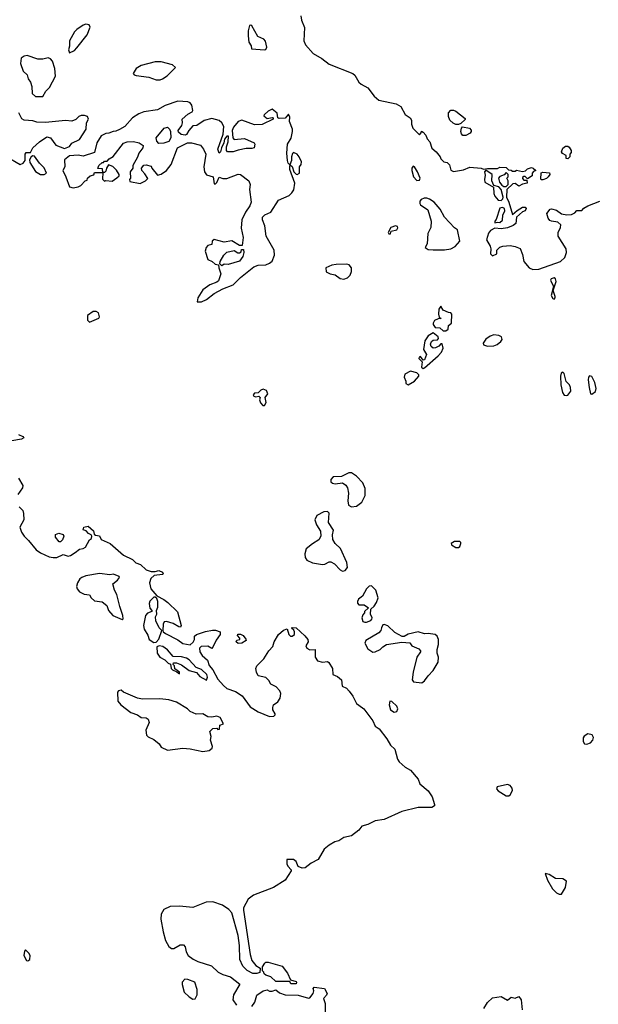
# Model space of a CAD drawing. Extents: x 2029826 to 2248070, y 228728 to 402406.
# Tile 304 of 368: x 2171440 to 2176036, y 282959 to 290773. Entities that reach past the tile are written whole.
import ezdxf

# ---------------------------------------------------------------- set-up
doc = ezdxf.new("R2010")
doc.units = 0

msp = doc.modelspace()

# ---------------------------------------------------------------- linework, layer by layer
at = {"layer": '0CON10XD'}
for points in [[(2173672.5, 290805), (2173678.3, 290768.3), (2173701.7, 290711.7), (2173697.5, 290605), (2173710, 290575), (2173770, 290505), (2173840, 290465), (2173899.3, 290419.3), (2174087.5, 290345), (2174103, 290333), (2174135, 290277.5), (2174151.7, 290261.7), (2174205, 290233.3), (2174255, 290167.5), (2174294, 290134), (2174430, 290105), (2174467.5, 290085), (2174500.7, 290020.7), (2174542.5, 289995), (2174552.5, 289975), (2174553.6, 289943.6), (2174563.6, 289913.6), (2174615, 289860), (2174630, 289875), (2174631.7, 289888.3), (2174645, 289880), (2174666.1, 289856.1), (2174677, 289827), (2174697.5, 289805), (2174715, 289752.5), (2174747.5, 289725), (2174780, 289685), (2174785, 289670), (2174810, 289645), (2174835, 289640), (2174855, 289620), (2174865, 289580), (2174885, 289567.5), (2174965, 289581.2), (2175015, 289603.3), (2175105.9, 289595.9), (2175125, 289587.5), (2175157, 289593), (2175235, 289592.5), (2175255, 289602.5), (2175305, 289600), (2175321.7, 289581.7), (2175345, 289580), (2175355, 289570), (2175375, 289570), (2175385, 289580), (2175435, 289567.5), (2175457, 289573), (2175475, 289590), (2175505, 289600), (2175520, 289595), (2175540, 289575), (2175521.7, 289568.3), (2175510, 289555), (2175510, 289535), (2175475, 289510), (2175455, 289530), (2175445, 289530), (2175435, 289520), (2175433.3, 289513.3), (2175445, 289500), (2175468.3, 289498.3), (2175470, 289475), (2175433, 289467), (2175405, 289452.5), (2175375, 289472.5), (2175358.3, 289471.7), (2175310, 289425), (2175306.7, 289365), (2175326.7, 289325), (2175355, 289227.5), (2175390.8, 289259.2), (2175435, 289284.3), (2175455.8, 289285.8), (2175464, 289275), (2175455, 289256.2), (2175435, 289248), (2175386.7, 289205), (2175380, 289155), (2175360.7, 289139.3), (2175315, 289122.5), (2175263.6, 289113.6), (2175215, 289117.5), (2175180.7, 289099.3), (2175165, 289080), (2175147.5, 289025), (2175177.5, 288975), (2175182.5, 288955), (2175180, 288915), (2175195, 288900), (2175230, 288915), (2175230, 288945), (2175253, 288967), (2175277, 288977), (2175335, 288980), (2175375, 288973.3), (2175415, 288957.5), (2175435, 288910), (2175443.9, 288853.9), (2175487.5, 288805), (2175515, 288790), (2175565, 288793.3), (2175735, 288854), (2175771.2, 288885), (2175784.2, 288925), (2175781.2, 288955), (2175718, 289055), (2175718, 289085), (2175736.7, 289125), (2175737.5, 289145), (2175715, 289167.5), (2175663.6, 289173.6), (2175650.7, 289180.7), (2175637.5, 289197.5), (2175627.5, 289235), (2175655, 289270), (2175665, 289272.5), (2175705, 289262.5), (2175745, 289232.5), (2175785, 289223.8), (2175823.9, 289226.1), (2175849.3, 289240.7), (2175865, 289260), (2175905, 289260), (2175921.7, 289278.3), (2175953, 289297), (2176047.9, 289332.1)], [(2171835, 290510), (2171875, 290528.8), (2171895, 290548.8), (2171975, 290653.3), (2171998.8, 290715), (2171993, 290733), (2171966.4, 290736.4), (2171945, 290728.8), (2171894.2, 290695.8), (2171874.2, 290675.8), (2171836.2, 290605), (2171835.9, 290564.1), (2171827.5, 290535), (2171835, 290510)], [(2173385, 290533.8), (2173395, 290537.5), (2173403.8, 290555), (2173392.7, 290602.7), (2173378.3, 290618.3), (2173330.5, 290640.5), (2173285, 290723.8), (2173275, 290730), (2173265, 290726.2), (2173254.3, 290685), (2173254.4, 290645), (2173260.8, 290595), (2173277.5, 290565), (2173281.7, 290541.7), (2173385, 290533.8)], [(2171625, 290162.5), (2171647.5, 290205), (2171676.2, 290235), (2171723.3, 290325), (2171720, 290385), (2171700, 290445), (2171683.6, 290463.6), (2171665, 290470), (2171625, 290460), (2171585, 290460), (2171498.3, 290488.3), (2171476.4, 290483.6), (2171453, 290467), (2171447.5, 290425), (2171467.5, 290365), (2171500, 290335), (2171507.5, 290305), (2171526.2, 290276.2), (2171537, 290243), (2171538.3, 290188.3), (2171565, 290163.8), (2171625, 290162.5)], [(2172555, 290296.2), (2172575, 290303.8), (2172612.7, 290327.3), (2172677.5, 290395), (2172653.9, 290413.9), (2172565, 290439.4), (2172515, 290438.1), (2172405, 290410.8), (2172364.3, 290385.7), (2172342.5, 290345), (2172350, 290335), (2172365, 290330), (2172465, 290318), (2172525, 290296.2), (2172555, 290296.2)], [(2172885, 288533.3), (2172925, 288551.2), (2172985, 288600), (2173055, 288636.7), (2173135, 288668.8), (2173195, 288726.7), (2173298.8, 288811.2), (2173335, 288824), (2173395, 288826.9), (2173425, 288840), (2173445, 288858), (2173463.1, 288905), (2173461.5, 288945), (2173397.5, 289055), (2173387.7, 289137.7), (2173368.8, 289185), (2173368.8, 289205), (2173387.5, 289225), (2173434.2, 289245.8), (2173495, 289341.4), (2173580.9, 289379.1), (2173601.9, 289398.1), (2173617, 289423), (2173625.8, 289475), (2173585.8, 289585), (2173586.7, 289613.3), (2173592.5, 289617.5), (2173605, 289608.8), (2173617.5, 289565), (2173635, 289546.9), (2173645, 289545.6), (2173662.5, 289555), (2173662.5, 289582.5), (2173661.9, 289605), (2173675.6, 289625), (2173679.2, 289645), (2173661.2, 289685), (2173644, 289705), (2173615, 289718), (2173607.9, 289712.1), (2173598.5, 289685), (2173600, 289655), (2173585, 289620), (2173573.1, 289635), (2173568.6, 289655), (2173561.1, 289715), (2173567.1, 289785), (2173596.2, 289833.8), (2173608.1, 289885), (2173606.7, 289905), (2173582.5, 289965), (2173585, 290000), (2173575, 290023.8), (2173548.6, 289991.4), (2173500.3, 289990.3), (2173491.2, 289995), (2173485, 290031.9), (2173445, 290062), (2173413.3, 290046.7), (2173381.7, 290018.3), (2173379.3, 290009.3), (2173405, 289990), (2173445, 289997.5), (2173452.5, 289995), (2173452.5, 289985), (2173365, 289941.2), (2173305, 289937.8), (2173205, 289976), (2173175, 289966.2), (2173139.3, 289920.7), (2173127.5, 289895), (2173133.3, 289835), (2173145, 289822.5), (2173225, 289830), (2173302.5, 289795), (2173307.5, 289785), (2173303, 289757), (2173285, 289750), (2173239.2, 289750.8), (2173175, 289738.8), (2173136.4, 289723.6), (2173090, 289725), (2173083.8, 289735), (2173083.3, 289765), (2173095.9, 289804.1), (2173097.5, 289847.5), (2173085, 289850), (2173067.5, 289825), (2173062.5, 289795), (2173043, 289757), (2173035.9, 289724.1), (2173023.6, 289713.6), (2173013.8, 289745), (2173056.4, 289863.6), (2173062, 289925), (2173045.6, 289955.6), (2173025, 289972), (2172965, 289988.8), (2172906.4, 289973.6), (2172846.4, 289933.6), (2172815, 289930), (2172782.5, 289895), (2172765, 289862.5), (2172755, 289857.5), (2172721.7, 289861.7), (2172701.7, 289881.7), (2172700, 289895), (2172727, 289933), (2172732.5, 289955), (2172730, 289985), (2172775, 290022.5), (2172809.3, 290040.7), (2172816.4, 290053.6), (2172807.5, 290095), (2172795, 290112.5), (2172775, 290120), (2172695, 290126.7), (2172595, 290092.5), (2172535, 290058.8), (2172425, 290042), (2172386.7, 290026.7), (2172335.8, 289994.2), (2172275, 289926.7), (2172232.5, 289902.5), (2172205, 289887.5), (2172183, 289887), (2172148.3, 289871.7), (2172125, 289871.2), (2172088.3, 289851.7), (2172053.3, 289795), (2172035, 289720), (2171945, 289690), (2171905, 289697.5), (2171835, 289692.5), (2171795, 289660), (2171800, 289605), (2171782.5, 289575), (2171807.5, 289525), (2171835, 289447.5), (2171865, 289440), (2171905, 289447.5), (2171925, 289457.5), (2171960, 289495), (2171975, 289500), (2171980, 289515), (2172000, 289535), (2172028.3, 289541.7), (2172035, 289560), (2172100, 289560), (2172098.3, 289588.3), (2172061.7, 289591.7), (2172070, 289615), (2172095, 289640), (2172105, 289640), (2172115, 289650), (2172135, 289650), (2172150.7, 289669.3), (2172183, 289687), (2172265, 289792.5), (2172295, 289803.3), (2172345, 289806.7), (2172390, 289795), (2172420, 289775), (2172417.5, 289755), (2172387.5, 289715), (2172376.7, 289683.3), (2172337.5, 289615), (2172340, 289595), (2172317.5, 289565), (2172320, 289515), (2172312.5, 289505), (2172315, 289490), (2172396.1, 289473.9), (2172440, 289495), (2172458.3, 289511.7), (2172435, 289550), (2172410, 289575), (2172407.5, 289595), (2172425, 289618.8), (2172445, 289620), (2172485, 289610), (2172490, 289595), (2172535, 289540), (2172565, 289547.5), (2172605, 289577.5), (2172642.5, 289625), (2172693.6, 289756.4), (2172773, 289797), (2172805, 289796.7), (2172876.1, 289776.1), (2172900, 289745), (2172917.5, 289705), (2172903.3, 289605), (2172907.5, 289565), (2172925, 289542.5), (2172976.2, 289526.2), (2172985, 289470), (2172995, 289470), (2173005, 289480), (2173025, 289522.5), (2173055, 289513.3), (2173085, 289513.8), (2173175, 289546.7), (2173195, 289543.3), (2173261.2, 289495), (2173270, 289465), (2173266.7, 289425), (2173279.2, 289325), (2173268, 289295), (2173234.3, 289245.7), (2173204, 289185), (2173198.3, 289118.3), (2173216.1, 289043.9), (2173208.3, 288981.7), (2173185, 288980), (2173125, 289017.5), (2173065, 289007.5), (2172985, 289030), (2172970, 289015), (2172965, 288990), (2172935, 288980), (2172922.5, 288965), (2172912.5, 288935), (2172935, 288870), (2172970, 288855), (2172993, 288833), (2173018.3, 288828.3), (2173023, 288803), (2173036.7, 288755), (2173018.3, 288701.7), (2173005, 288690), (2172951.7, 288668.3), (2172895, 288630), (2172853.9, 288566.1), (2172850, 288535), (2172885, 288533.3)], [(2171445, 289623.3), (2171467.5, 289635), (2171482.5, 289655), (2171482.5, 289705), (2171491.7, 289718.3), (2171525, 289720), (2171545, 289757.5), (2171597.5, 289805), (2171655, 289843.3), (2171685.9, 289835.9), (2171726.4, 289776.4), (2171795, 289750), (2171835, 289767.5), (2171855, 289792.5), (2171915, 289823.3), (2171967.5, 289905), (2171970, 289955), (2171987.5, 289985), (2171980, 290005), (2171955, 290012.5), (2171928.3, 290011.7), (2171910, 290005), (2171885, 289980), (2171855, 289967.5), (2171805, 289972.5), (2171643.9, 289956.1), (2171575, 289960), (2171545, 289970), (2171475, 289976.7), (2171456.7, 289986.7), (2171432.5, 290035)], [(2174925, 289942.5), (2174905, 289942.5), (2174883, 289953), (2174856.4, 289976.4), (2174846.7, 290005), (2174846.7, 290035), (2174864, 290056), (2174885, 290056), (2174905, 290046.2), (2174978.3, 289988.3), (2174978.3, 289981.7), (2174945, 289950), (2174925, 289942.5)], [(2172545, 289790), (2172528.3, 289808.3), (2172523.3, 289835), (2172587, 289913), (2172615, 289920), (2172630, 289905), (2172637, 289887), (2172640, 289835), (2172625, 289807.5), (2172585, 289793.3), (2172545, 289790)], [(2174985, 289853.3), (2174960, 289855), (2174948.3, 289868.3), (2174943.6, 289886.4), (2174948.3, 289911.7), (2174958.3, 289921.7), (2175011.7, 289911.7), (2175027, 289897), (2175027.5, 289885), (2175017.7, 289872.3), (2174985, 289853.3)], [(2175795, 289670), (2175781.7, 289671.7), (2175780, 289695), (2175750.7, 289710.7), (2175742.5, 289725), (2175755, 289752.5), (2175775, 289770), (2175795, 289770), (2175805, 289762.5), (2175821.2, 289735), (2175821.7, 289718.3), (2175810, 289705), (2175810, 289685), (2175795, 289670)], [(2171336.4, 289686.4), (2171445, 289623.3)], [(2171635, 289543.3), (2171652.5, 289555), (2171635, 289597.5), (2171597.5, 289635), (2171558.8, 289688.8), (2171545, 289692.5), (2171530, 289685), (2171518.3, 289661.7), (2171520.7, 289640.7), (2171565, 289567.5), (2171605, 289543.8), (2171635, 289543.3)], [(2172175, 289492.5), (2172213, 289517), (2172230, 289535), (2172230, 289545), (2172209.3, 289579.3), (2172179.3, 289609.3), (2172145, 289620), (2172130, 289595), (2172125, 289570), (2172115, 289560), (2172100, 289560), (2172098.3, 289508.3), (2172115, 289492.5), (2172125, 289497.5), (2172175, 289492.5)], [(2174595, 289498.1), (2174615, 289500), (2174620.6, 289515), (2174600.9, 289565), (2174575, 289606.7), (2174565, 289610), (2174555.8, 289595), (2174554.5, 289575), (2174568.5, 289525), (2174595, 289498.1)], [(2175265, 289338.8), (2175278.3, 289351.7), (2175281.2, 289365), (2175263.3, 289425), (2175246.7, 289446.7), (2175207.5, 289457.5), (2175190, 289495), (2175193.3, 289545), (2175141.7, 289578.3), (2175132.5, 289565), (2175138.1, 289538.1), (2175131.5, 289505), (2175134.4, 289485), (2175203.3, 289443.3), (2175205.8, 289395), (2175213.4, 289373.4), (2175240.3, 289340.3), (2175265, 289338.8)], [(2175305, 289450), (2175320, 289465), (2175320, 289495), (2175310, 289515), (2175320, 289525), (2175320, 289545), (2175305, 289560), (2175288.3, 289541.7), (2175255, 289530), (2175242.5, 289515), (2175250, 289485), (2175270.7, 289460.7), (2175285, 289450), (2175305, 289450)], [(2175582.5, 289502.5), (2175578.3, 289508.3), (2175583.3, 289556.7), (2175595, 289562.5), (2175648.3, 289558.3), (2175650, 289545), (2175636.7, 289525), (2175625, 289513.8), (2175595, 289503.3), (2175582.5, 289502.5)], [(2174725, 288946.2), (2174815, 288946.7), (2174865, 288953.3), (2174898, 288972), (2174936.7, 289015), (2174918.8, 289105), (2174895, 289121.2), (2174815, 289206.7), (2174780.5, 289270.5), (2174732.5, 289325), (2174695, 289350), (2174675, 289356.2), (2174653.9, 289356.1), (2174630, 289345), (2174618.3, 289331.7), (2174617.5, 289315), (2174623.3, 289303.3), (2174682.5, 289265), (2174708.8, 289175), (2174706, 289125), (2174683.3, 289075), (2174677.5, 288995), (2174660, 288965), (2174685, 288950), (2174725, 288946.2)], [(2175215, 289160), (2175235, 289167.5), (2175255, 289163.8), (2175275, 289182.5), (2175278.3, 289221.7), (2175292.5, 289255), (2175290, 289275), (2175275, 289283.8), (2175255, 289277.5), (2175223.8, 289186.2), (2175213.8, 289175), (2175215, 289160)], [(2174372.7, 289072.7), (2174385, 289073.8), (2174390, 289095), (2174436.2, 289105), (2174445, 289120), (2174441.2, 289131.2), (2174425, 289137.5), (2174388.8, 289125), (2174367.5, 289085), (2174372.7, 289072.7)], [(2173045, 288820), (2173030, 288835), (2173032.5, 288855), (2173062.5, 288905), (2173085, 288927.5), (2173145, 288942.5), (2173173.3, 288923.3), (2173185, 288922.5), (2173198.3, 288931.7), (2173201.7, 288948.3), (2173218.3, 288948.3), (2173220, 288925), (2173212.5, 288895), (2173185, 288857.5), (2173095, 288830), (2173065, 288832.5), (2173045, 288820)], [(2174015, 288713.3), (2174045, 288723.3), (2174066.2, 288745), (2174076.7, 288775), (2174076.7, 288805), (2174058.3, 288828.3), (2174035, 288833.3), (2173955, 288830), (2173920, 288825), (2173872.5, 288805), (2173875, 288772.5), (2173905, 288757.5), (2173947, 288747), (2173985, 288720), (2174015, 288713.3)], [(2175685, 288556.2), (2175693.8, 288565), (2175694, 288575), (2175677, 288623), (2175701.5, 288695), (2175696.9, 288716.9), (2175685, 288724.3), (2175662.6, 288717.4), (2175656.9, 288705), (2175680, 288655), (2175660.6, 288585), (2175675, 288560), (2175685, 288556.2)], [(2171995, 288372.5), (2172067.5, 288405), (2172073.3, 288415), (2172066.4, 288446.4), (2172046.4, 288456.4), (2172025, 288457.5), (2171980, 288425), (2171978.3, 288388.3), (2171995, 288372.5)], [(2174825, 288302.5), (2174842.7, 288317.3), (2174846, 288345), (2174870, 288365), (2174873.3, 288435), (2174865, 288448), (2174845, 288448.8), (2174805, 288468), (2174785, 288500), (2174770, 288475), (2174766.4, 288436.4), (2174773, 288413), (2174787, 288403), (2174765, 288400), (2174734.4, 288385.6), (2174724.4, 288365.6), (2174725.7, 288355), (2174740, 288330), (2174777.3, 288327.3), (2174805, 288302.5), (2174825, 288302.5)], [(2174645, 288006), (2174655, 288010), (2174765, 288106.2), (2174789.4, 288135), (2174804.4, 288165), (2174795, 288200), (2174785, 288201.2), (2174768.8, 288181.2), (2174742.2, 288167.8), (2174725, 288165.7), (2174708.8, 288178.8), (2174702.4, 288197.6), (2174711.1, 288218.9), (2174725, 288230), (2174757.6, 288232.4), (2174766.9, 288243.1), (2174762.9, 288255), (2174725, 288287.5), (2174686, 288265), (2174658.9, 288225), (2174646.3, 288156.3), (2174671.2, 288115), (2174655, 288072.5), (2174645, 288070), (2174625, 288100), (2174612.5, 288095), (2174610.8, 288085), (2174637.5, 288057.5), (2174632.5, 288015), (2174645, 288006)], [(2175155, 288181.2), (2175205, 288184.2), (2175233.3, 288195), (2175261.2, 288218.8), (2175273.3, 288235), (2175267.5, 288255), (2175245, 288268), (2175205, 288272), (2175177.5, 288262.5), (2175141.7, 288238.3), (2175122.5, 288205), (2175123.6, 288193.6), (2175155, 288181.2)], [(2174525, 287874.4), (2174576.4, 287903.6), (2174610, 287945), (2174610.6, 287955), (2174595, 287971.4), (2174545, 287982.5), (2174499.5, 287960.5), (2174494.3, 287935), (2174507.1, 287905), (2174506.2, 287885), (2174525, 287874.4)], [(2175785, 287789.4), (2175795, 287794.4), (2175817.1, 287825), (2175814.6, 287855), (2175806.4, 287876.4), (2175780.9, 287900.9), (2175765.8, 287965), (2175753.3, 287976.7), (2175742.3, 287967.7), (2175736.2, 287945), (2175738.6, 287875), (2175751.1, 287815), (2175765, 287793.1), (2175785, 287789.4)], [(2175985, 287800), (2176015, 287822.5), (2176018, 287845), (2176008.8, 287895), (2175985, 287942.5), (2175965, 287947.5), (2175957.5, 287935), (2175956.7, 287915), (2175963.3, 287855), (2175973, 287803), (2175985, 287800)], [(2173385, 287710.8), (2173396.9, 287735), (2173391.2, 287775), (2173411.2, 287805), (2173399.7, 287829.7), (2173375, 287840.8), (2173355, 287834), (2173335, 287811.2), (2173305, 287810), (2173294, 287795), (2173300, 287785), (2173315, 287778.8), (2173340, 287785), (2173350, 287775), (2173346, 287755), (2173352.7, 287732.7), (2173371.9, 287711.9), (2173385, 287710.8)], [(2171430.3, 287480.3), (2171466.2, 287465), (2171473.3, 287455), (2171455, 287444.2), (2171378.3, 287431.7)], [(2171430, 287135), (2171464, 287075), (2171461.2, 287058.8), (2171424.6, 287005.4)], [(2174077, 286907), (2174115, 286912), (2174158, 286945), (2174184.2, 286995.8), (2174183, 287053), (2174165, 287096.2), (2174115, 287151.2), (2174075, 287176.7), (2174055, 287176.2), (2173995, 287147.5), (2173930, 287145), (2173912.5, 287125), (2173912.5, 287105), (2173923.6, 287093.6), (2173945, 287090), (2174005, 287097.5), (2174029.5, 287079.5), (2174045, 287057.5), (2174052, 287015), (2174046.2, 286955), (2174051.2, 286921.2), (2174077, 286907)], [(2171436.4, 286906.4), (2171465, 286877.5), (2171470.8, 286855), (2171472, 286805), (2171440.8, 286745), (2171454.4, 286705), (2171474.7, 286674.7), (2171511.1, 286641.1), (2171570.8, 286565), (2171605, 286541.9), (2171675, 286511.4), (2171705, 286504.3), (2171734.3, 286505.7), (2171785, 286530), (2171826.4, 286516.4), (2171845, 286520), (2171880, 286545), (2171915, 286571.2), (2171945, 286576.7), (2171963, 286587), (2171993.3, 286645), (2172010, 286655), (2172012.5, 286675), (2172007.5, 286685), (2171987.5, 286695), (2171967, 286717), (2171943.3, 286725), (2171950, 286745), (2171985, 286752.5), (2172025.8, 286715.8), (2172031.2, 286691.2), (2172041.7, 286681.7), (2172075, 286676.2), (2172087.7, 286647.7), (2172158.8, 286615), (2172265, 286524.2), (2172335, 286488), (2172362.5, 286462.5), (2172398.5, 286448.5), (2172445, 286406.2), (2172485, 286392.5), (2172515, 286393.3), (2172545, 286402.5), (2172575, 286387.5), (2172580, 286375), (2172575, 286371.2), (2172507.7, 286362.3), (2172482.2, 286337.8), (2172472.5, 286305), (2172482.5, 286255), (2172530, 286200), (2172585, 286172), (2172617.3, 286147.3), (2172694.3, 286074.3), (2172722.5, 285965), (2172717.5, 285952.5), (2172705, 285953.3), (2172660.5, 285980.5), (2172605, 285996), (2172586.4, 285993.6), (2172578.8, 285975), (2172577.5, 285925), (2172580, 285915), (2172597.5, 285902.5), (2172695, 285851.2), (2172735, 285821.2), (2172795, 285811.2), (2172818.3, 285831.7), (2172827.5, 285855), (2172828.3, 285881.7), (2172845, 285893.3), (2172915, 285918.6), (2172971.7, 285928.3), (2172995, 285929.2), (2173032.5, 285915), (2173033.3, 285895), (2173000.6, 285849.4), (2172975, 285792.5), (2172965, 285782.5), (2172935, 285800), (2172882, 285798), (2172867.5, 285785), (2172870, 285755), (2172888.3, 285728.3), (2172930.7, 285690.7), (2172945, 285647.5), (2172974.1, 285614.1), (2173015, 285540), (2173057.8, 285487.8), (2173085, 285465.8), (2173155, 285441.4), (2173207.2, 285407.2), (2173270.9, 285320.9), (2173335, 285280.8), (2173423.6, 285243.6), (2173460, 285245), (2173470, 285255), (2173470, 285265), (2173450, 285295), (2173450, 285315), (2173456.7, 285335), (2173489.7, 285360.3), (2173510.3, 285389.7), (2173513.3, 285425), (2173507.2, 285447.2), (2173477.6, 285477.6), (2173435, 285500), (2173418.5, 285528.5), (2173395, 285552.5), (2173335, 285566.7), (2173320.8, 285595), (2173316, 285625), (2173324.5, 285645.5), (2173380, 285700), (2173419.2, 285765), (2173450.8, 285799.2), (2173462.5, 285835), (2173496.2, 285895), (2173535, 285928.8), (2173565, 285940), (2173577.5, 285895), (2173591.7, 285881.7), (2173605, 285880), (2173622.5, 285895), (2173622.5, 285915), (2173618.3, 285928.3), (2173600, 285945), (2173605, 285950), (2173635, 285946.7), (2173705, 285884), (2173728.6, 285855), (2173732.5, 285835), (2173712.9, 285805), (2173720, 285785), (2173745, 285772.9), (2173786.2, 285775), (2173787.5, 285715), (2173805, 285685.7), (2173845, 285674.4), (2173885, 285680), (2173895, 285671.2), (2173925.8, 285625), (2173926.7, 285575), (2173965, 285560.8), (2173996, 285535), (2174002, 285485), (2174035, 285468.8), (2174056, 285445), (2174085.8, 285405), (2174115, 285346.7), (2174134.2, 285334.2)], [(2174005, 286397.5), (2174025, 286402.5), (2174043.3, 286425), (2174038.8, 286465), (2173988.8, 286575), (2173945.8, 286615.8), (2173927.7, 286647.7), (2173923.8, 286685), (2173933, 286723), (2173893.6, 286783.6), (2173897, 286857), (2173885, 286870), (2173855, 286867.5), (2173800.7, 286839.3), (2173783.3, 286805), (2173796.7, 286765), (2173830, 286715), (2173832.5, 286675), (2173817.5, 286645), (2173765, 286613.3), (2173716.4, 286573.6), (2173706.1, 286533.9), (2173708.8, 286505), (2173720, 286485), (2173765, 286462.5), (2173845, 286450), (2173865, 286452.5), (2173898.3, 286471.7), (2173911.7, 286471.7), (2173940, 286455), (2173986.4, 286406.4), (2174005, 286397.5)], [(2171765, 286630), (2171755, 286630), (2171723.8, 286665), (2171723.9, 286686.1), (2171750.7, 286699.3), (2171785, 286687.5), (2171790, 286675), (2171780, 286645), (2171765, 286630)], [(2174925, 286584), (2174936.8, 286593.2), (2174944.4, 286615), (2174944, 286625), (2174935, 286632.5), (2174895, 286630.6), (2174867.5, 286615), (2174870, 286605), (2174905, 286584), (2174925, 286584)], [(2172255, 286012.5), (2172261.7, 286018.3), (2172260, 286045), (2172234.3, 286115), (2172212.3, 286212.3), (2172192, 286245), (2172180, 286295), (2172216.7, 286325), (2172232.5, 286345), (2172230, 286355), (2172186.1, 286373.9), (2172155, 286366.2), (2172075, 286377.8), (2171965, 286358.8), (2171932.9, 286347.1), (2171918.1, 286335), (2171898.9, 286305), (2171890.9, 286275), (2171896.9, 286255), (2171915, 286232.5), (2171953.2, 286213.2), (2171995, 286208.8), (2172008.8, 286185), (2172035, 286162), (2172095, 286152.5), (2172132.5, 286125), (2172146.7, 286085), (2172180, 286045), (2172255, 286012.5)], [(2174180.7, 285990.7), (2174195, 285992.5), (2174230, 286005), (2174237.5, 286015), (2174240, 286025), (2174227.5, 286055), (2174230, 286095), (2174255, 286117.5), (2174275, 286147.5), (2174286.2, 286185), (2174268.8, 286245), (2174235, 286280), (2174215, 286277.5), (2174194.1, 286255.9), (2174163, 286197), (2174132.5, 286175), (2174122.5, 286155), (2174123, 286143), (2174135, 286130), (2174175, 286130), (2174210, 286105), (2174180, 286075), (2174180, 286065), (2174165, 286050), (2174157.5, 286025), (2174165, 285997.5), (2174180.7, 285990.7)], [(2172505, 285830), (2172525, 285832.5), (2172545, 285857.5), (2172570, 285925), (2172547.7, 285947.7), (2172522.1, 286002.1), (2172520, 286035), (2172530, 286055), (2172527.5, 286085), (2172538.3, 286111.7), (2172537.5, 286155), (2172528.3, 286178.3), (2172515, 286190), (2172505, 286190), (2172475, 286157.5), (2172469.3, 286140.7), (2172473.6, 286103.6), (2172490, 286085), (2172490, 286075), (2172455, 286063.3), (2172440, 286045), (2172424.2, 285965), (2172430, 285935), (2172457.7, 285887.7), (2172467.5, 285855), (2172505, 285830)], [(2174635, 285510), (2174656.7, 285525), (2174683.8, 285565), (2174725, 285608.8), (2174763.8, 285675), (2174766.1, 285713.9), (2174756.7, 285745), (2174756.7, 285775), (2174766.1, 285813.9), (2174766.7, 285855), (2174755, 285880), (2174740, 285895), (2174685, 285902.5), (2174655, 285900), (2174605, 285916), (2174525, 285896.9), (2174495, 285878.6), (2174477.9, 285877.9), (2174420.3, 285910.3), (2174365, 285962.5), (2174335, 285972.5), (2174325, 285970), (2174313, 285947), (2174310, 285925), (2174293, 285907), (2174190, 285845), (2174182.5, 285825), (2174205, 285778.8), (2174245, 285754), (2174263.9, 285756.1), (2174302.5, 285775), (2174323.9, 285796.1), (2174355, 285813.3), (2174475, 285833.8), (2174538.8, 285828.8), (2174555, 285802.5), (2174609.3, 285779.3), (2174622.5, 285765), (2174622.5, 285755), (2174595.9, 285714.1), (2174566.2, 285595), (2174557.5, 285535), (2174568.3, 285518.3), (2174635, 285510)], [(2173175, 285821.2), (2173160, 285835), (2173165, 285850), (2173190, 285855), (2173190, 285865), (2173170, 285885), (2173173, 285897), (2173193.3, 285896.7), (2173215, 285886.7), (2173237, 285857), (2173240, 285845), (2173205, 285823.8), (2173175, 285821.2)], [(2172925, 285532.5), (2172932.5, 285555), (2172925.9, 285575.9), (2172885, 285616.2), (2172840.7, 285630.7), (2172785, 285693.8), (2172765, 285706.7), (2172725, 285717.5), (2172658.3, 285718.3), (2172615, 285772.5), (2172578.3, 285798.3), (2172547, 285803), (2172530, 285795), (2172533.3, 285745), (2172553.3, 285715), (2172593, 285693), (2172620, 285665), (2172638.3, 285658.3), (2172643, 285623), (2172653, 285613), (2172688.3, 285598.3), (2172708.3, 285581.7), (2172710, 285595), (2172671.7, 285621.7), (2172670, 285645), (2172660, 285655), (2172661.7, 285668.3), (2172685, 285670), (2172725, 285652.5), (2172785, 285607.5), (2172845, 285592.5), (2172870.7, 285560.7), (2172925, 285532.5)], [(2172895, 284965.8), (2172945, 284974), (2172967.7, 284992.3), (2172971.2, 285005), (2172956, 285055), (2172960, 285085), (2172950, 285125), (2172975, 285146.7), (2173005, 285150), (2173015, 285140), (2173028.3, 285141.7), (2173030, 285175), (2173060, 285185), (2173032.5, 285235), (2173005, 285245.5), (2172965, 285236.7), (2172935, 285239.2), (2172894.2, 285264.2), (2172841.7, 285261.7), (2172795, 285282), (2172773.8, 285305), (2172685, 285357.5), (2172625, 285376.2), (2172554.3, 285384.3), (2172415, 285380.9), (2172375, 285387.5), (2172265.8, 285435.8), (2172245, 285452.5), (2172225, 285447.5), (2172217.5, 285435), (2172220, 285365), (2172242.5, 285335), (2172323.8, 285275), (2172375.5, 285255.5), (2172405, 285234), (2172445, 285232.5), (2172460.9, 285220.9), (2172469.2, 285195), (2172442.5, 285135), (2172447.5, 285095), (2172461.7, 285081.7), (2172505, 285060), (2172546.7, 285025), (2172565, 284998.8), (2172615, 284976.2), (2172735, 284990.8), (2172795, 284987.1), (2172895, 284965.8)], [(2174134.2, 285334.2), (2174172.5, 285305), (2174245, 285208.1), (2174263.1, 285165), (2174295, 285144.3), (2174356.4, 285065), (2174385.7, 285015), (2174421.1, 284985), (2174441.4, 284905), (2174453.3, 284883.3), (2174501.3, 284841.3), (2174545, 284818.1), (2174604.4, 284745), (2174619.4, 284709.4), (2174685, 284651.9), (2174716.5, 284605), (2174736.2, 284545), (2174735, 284533.8), (2174715, 284521.1), (2174605, 284520), (2174475, 284490), (2174335.4, 284424.6), (2174264.3, 284415.7), (2174205, 284385.6), (2174157.3, 284372.7), (2174135, 284340), (2174074.6, 284295.4), (2174015, 284283.1), (2173975, 284255.7), (2173942.4, 284247.6), (2173897.8, 284222.2), (2173859.7, 284190.3), (2173810.9, 284109.1), (2173755, 284080), (2173708.8, 284041.2), (2173685, 284039.2), (2173651.7, 284051.7), (2173635, 284093.3), (2173615, 284108.8), (2173561.7, 284108.3), (2173563, 284073), (2173570, 284055), (2173597, 284027), (2173597, 284017), (2173549.2, 283945), (2173455.3, 283884.7), (2173296.7, 283825), (2173255, 283793.3), (2173217.5, 283725), (2173216.7, 283705), (2173271.2, 283355), (2173285, 283307.5), (2173316.7, 283266.7), (2173350, 283245), (2173348.3, 283211.7), (2173325, 283202.5), (2173293, 283203), (2173246.4, 283226.4), (2173211.7, 283261.7), (2173188.8, 283315), (2173186.8, 283426.8), (2173176, 283505), (2173124, 283685), (2173100.3, 283710.3), (2173052, 283745), (2172975, 283772.3), (2172921.2, 283768.8), (2172815, 283726.4), (2172708.9, 283738.9), (2172635, 283735.6), (2172585, 283710.8), (2172564.6, 283675.4), (2172560, 283635), (2172579.1, 283535), (2172597.3, 283465), (2172625, 283417.5), (2172645, 283402), (2172665, 283401.2), (2172715, 283431.2), (2172740.7, 283430.7), (2172753.9, 283413.9), (2172761.2, 283375), (2172777.3, 283347.3), (2172817.1, 283317.1), (2172855, 283298), (2172962.5, 283265), (2173017.5, 283215), (2173054.2, 283194.2), (2173115, 283176.7), (2173188.3, 283118.3), (2173138.8, 283035), (2173133.8, 282995), (2173163.1, 282953.1)], [(2174415, 285276.7), (2174435, 285282.5), (2174443.8, 285305), (2174435.6, 285325), (2174395, 285363.3), (2174380, 285365), (2174373.8, 285335), (2174386, 285296), (2174415, 285276.7)], [(2175945, 285023.3), (2175975, 285034), (2175993.8, 285055), (2175998.8, 285075), (2175988.3, 285098.3), (2175953.6, 285106.4), (2175923.9, 285086.1), (2175917, 285073), (2175916.7, 285045), (2175927, 285027), (2175945, 285023.3)], [(2175325, 284612.5), (2175335, 284620), (2175353.3, 284655), (2175352.5, 284675), (2175336.1, 284696.1), (2175315, 284703.3), (2175232.5, 284685), (2175228.3, 284668.3), (2175241.7, 284651.7), (2175305, 284612.5), (2175325, 284612.5)], [(2175745, 283833.3), (2175775.8, 283885), (2175782.5, 283935), (2175755, 283953.3), (2175695, 283956.2), (2175645, 283988.8), (2175615, 283997.5), (2175631.9, 283945), (2175671.5, 283875), (2175705, 283842.5), (2175725, 283833.8), (2175745, 283833.3)], [(2171505, 283302.5), (2171521.2, 283315), (2171524, 283345), (2171513.8, 283365), (2171485, 283390), (2171478.3, 283381.7), (2171474.2, 283345), (2171495, 283307.5), (2171505, 283302.5)], [(2173635, 283120), (2173595, 283120), (2173585, 283140), (2173475, 283140), (2173435, 283177.5), (2173395, 283190), (2173381.7, 283201.7), (2173380, 283215), (2173370, 283225), (2173370, 283255), (2173387.5, 283285), (2173395, 283292.5), (2173413, 283293), (2173525, 283262.5), (2173566.1, 283206.1), (2173591.7, 283151.7), (2173635, 283140), (2173640, 283135), (2173635, 283120)], [(2172815, 283000), (2172835, 283003.3), (2172848.8, 283035), (2172850, 283075), (2172830, 283135), (2172775, 283156.7), (2172753, 283157), (2172730, 283135), (2172730, 283115), (2172746.4, 283056.4), (2172785, 283017.5), (2172815, 283000)], [(2173285, 282942.5), (2173307.5, 282975), (2173325, 283030), (2173373.6, 283066.4), (2173405, 283072.5), (2173425, 283062.5), (2173445, 283062.5), (2173475, 283072.5), (2173505, 283050), (2173550, 283035), (2173651.7, 283031.7), (2173735, 283007.5), (2173745, 283010), (2173772.5, 283045), (2173776.7, 283065), (2173772.5, 283085), (2173780, 283095), (2173862.5, 283085), (2173882.5, 283045), (2173878.3, 283031.7), (2173853.3, 283005), (2173867.5, 282965), (2173867.5, 282895)], [(2175125.7, 282925), (2175156.3, 282973.7), (2175195, 283009.4), (2175265, 283021.2), (2175315, 282992.5), (2175343.6, 283016.4), (2175375, 283007.5), (2175405, 283020), (2175422.5, 282995), (2175431.2, 282915)]]:
    msp.add_lwpolyline(points, dxfattribs=at)

doc.saveas('drawing.dxf')
